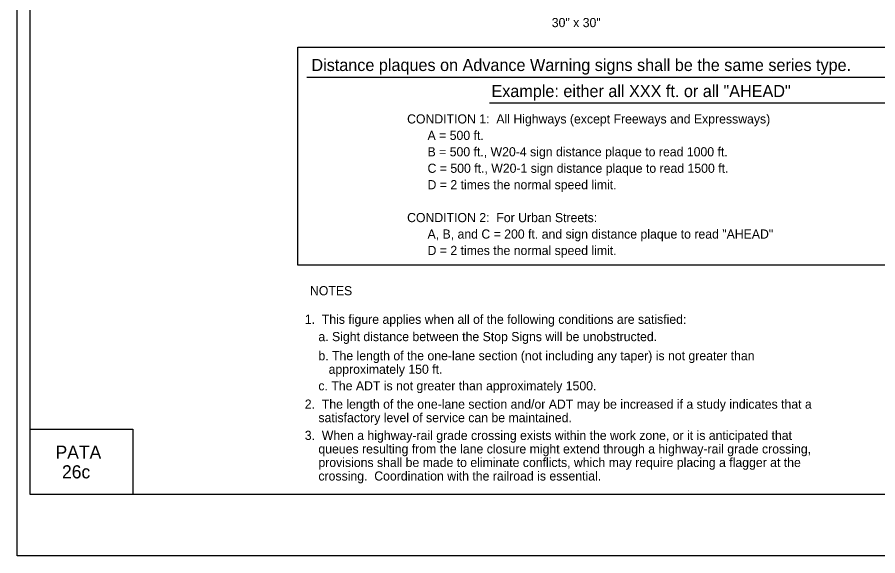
# Model space of a CAD drawing. Extents: x -14145 to -13521, y 30244 to 30661.
# Drawn here: x -13858.17 to -13838.46, y 30343.81 to 30356.14 of the extents above; entities that cross this region are included whole.
import ezdxf

# ---------------------------------------------------------------- set-up
doc = ezdxf.new("R2010")
doc.units = 0
for name, color, linetype in [('1', 7, 'Continuous'), ('10', 7, 'Continuous'), ('2', 7, 'Continuous'), ('4', 7, 'Continuous'), ('5', 7, 'Continuous'), ('61', 7, 'Continuous')]:
    doc.layers.add(name, color=color, linetype=linetype)

msp = doc.modelspace()

# ---------------------------------------------------------------- linework, layer by layer
at = {"layer": '10'}
for p, q in [((-13857.874, 30345.207), (-13857.874, 30367.777)), ((-13857.874, 30346.707), (-13855.524, 30346.707)), ((-13855.524, 30346.707), (-13855.524, 30345.207)), ((-13826.422, 30345.207), (-13857.874, 30345.207))]:
    msp.add_line(p, q, dxfattribs=at)
at = {"layer": '2'}
for p, q in [((-13851.54, 30354.767), (-13831.59, 30354.767)), ((-13847.353, 30354.182), (-13835.916, 30354.182))]:
    msp.add_line(p, q, dxfattribs=at)
at = {"layer": '5'}
msp.add_lwpolyline([(-13851.744, 30355.461), (-13831.294, 30355.461), (-13831.294, 30350.463), (-13851.744, 30350.463)], close=True, dxfattribs=at)
at = {"layer": '61'}
msp.add_lwpolyline([(-13858.174, 30369.307), (-13825.174, 30369.307), (-13825.174, 30343.807), (-13858.174, 30343.807)], close=True, dxfattribs=at)

# ---------------------------------------------------------------- texts
at = {"layer": '1'}
for s, p in [('CONDITION 1:  All Highways (except Freeways and Expressways)', (-13849.242, 30353.709)), ('      A = 500 ft.', (-13849.242, 30353.332)), ('      B = 500 ft., W20-4 sign distance plaque to read 1000 ft.', (-13849.242, 30352.956)), ('      C = 500 ft., W20-1 sign distance plaque to read 1500 ft.', (-13849.242, 30352.579)), ('      D = 2 times the normal speed limit.', (-13849.242, 30352.202)), ('CONDITION 2:  For Urban Streets:', (-13849.242, 30351.449)), ('      A, B, and C = 200 ft. and sign distance plaque to read "AHEAD"', (-13849.242, 30351.072)), ('      D = 2 times the normal speed limit.', (-13849.242, 30350.696))]:
    msp.add_text(s, height=0.21, dxfattribs=at).set_placement(p)
at = {"layer": '2'}
for s, height, p in [('30" x 30"', 0.21, (-13845.928, 30355.916)), ('Distance plaques on Advance Warning signs shall be the same series type.', 0.2772, (-13851.434, 30354.911)), ('Example: either all XXX ft. or all "AHEAD"', 0.2772, (-13847.31, 30354.314)), ('NOTES', 0.21, (-13851.467, 30349.774)), ('1.  This figure applies when all of the following conditions are satisfied:', 0.21, (-13851.586, 30349.119)), ('    a. Sight distance between the Stop Signs will be unobstructed.', 0.21, (-13851.586, 30348.723)), ('    b. The length of the one-lane section (not including any taper) is not greater than', 0.21, (-13851.586, 30348.285)), ('       approximately 150 ft.', 0.21, (-13851.586, 30347.975)), ('    c. The ADT is not greater than approximately 1500.', 0.21, (-13851.586, 30347.596)), ('2.  The length of the one-lane section and/or ADT may be increased if a study indicates that a', 0.21, (-13851.586, 30347.176)), ('    satisfactory level of service can be maintained.', 0.21, (-13851.586, 30346.866)), ('3.  When a highway-rail grade crossing exists within the work zone, or it is anticipated that', 0.21, (-13851.586, 30346.46)), ('    queues resulting from the lane closure might extend through a highway-rail grade crossing,', 0.21, (-13851.586, 30346.15)), ('    provisions shall be made to eliminate conflicts, which may require placing a flagger at the', 0.21, (-13851.586, 30345.84)), ('    crossing.  Coordination with the railroad is essential.', 0.21, (-13851.586, 30345.53))]:
    msp.add_text(s, height=height, dxfattribs=at).set_placement(p)
at = {"layer": '4'}
for s, p in [('PATA', (-13857.296, 30346.03)), ('26c', (-13857.148, 30345.58))]:
    msp.add_text(s, height=0.3, dxfattribs=at).set_placement(p)

doc.saveas('drawing.dxf')
